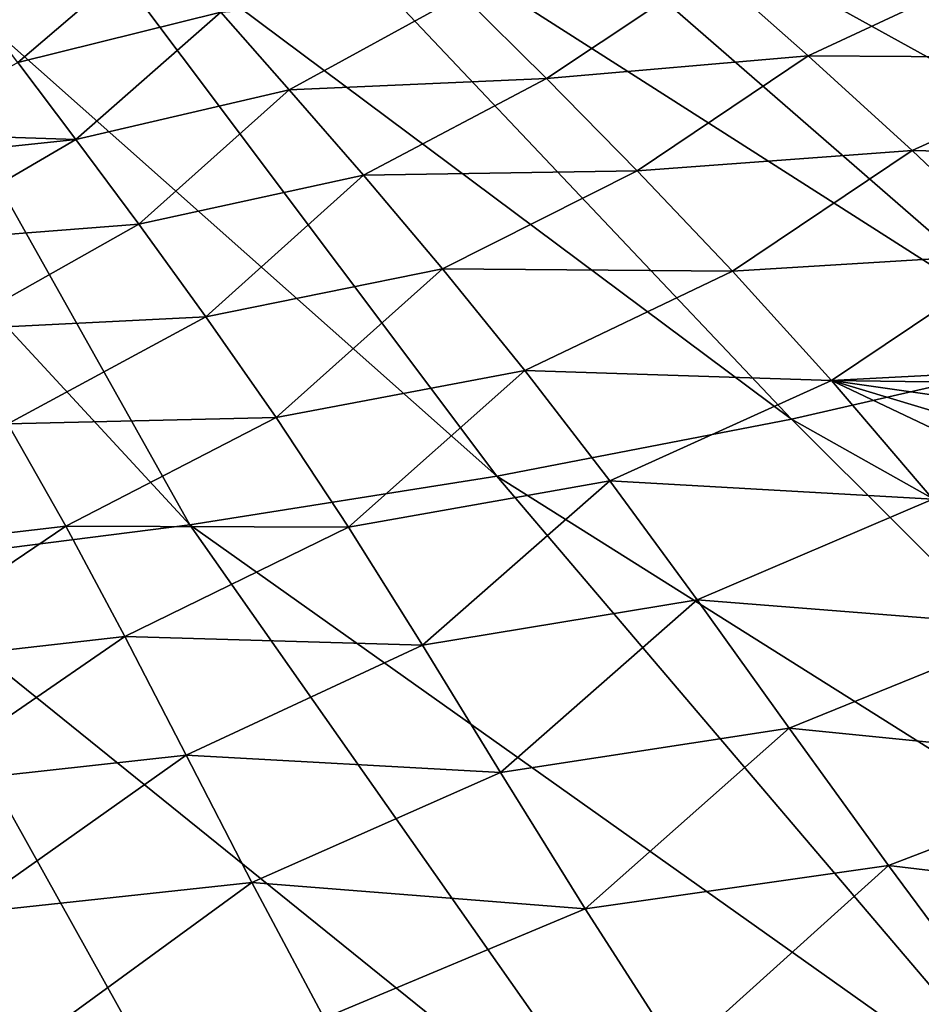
# Model space of a CAD drawing. Header units: metres. Extents: x -90 to 304, y -90 to 74.
# Tile 399 of 570: x 248.12 to 253.06, y 12.56 to 17.95. Entities that reach past the tile are written whole.
import ezdxf

# ---------------------------------------------------------------- set-up
doc = ezdxf.new("R2010")
doc.units = ezdxf.units.M
doc.layers.add('solid_21662050_350', color=7, linetype='CONTINUOUS')

msp = doc.modelspace()

# ---------------------------------------------------------------- linework, layer by layer
at = {"layer": 'solid_21662050_350'}
for points in [[(253.291458, 20.643482, 193.841263), (252.612534, 20.298042, 194.801315), (259.062683, 17.909374, 198.506912)], [(252.612534, 20.298042, 194.801315), (251.855484, 19.971821, 195.707993), (257.931702, 17.409538, 199.896255)], [(252.612534, 20.298042, 194.801315), (257.931702, 17.409538, 199.896255), (259.062683, 17.909374, 198.506912)], [(251.855484, 19.971821, 195.707993), (251.025024, 19.66684, 196.555664), (256.686615, 16.941902, 201.196167)], [(251.855484, 19.971821, 195.707993), (256.686615, 16.941902, 201.196167), (257.931702, 17.409538, 199.896255)], [(251.025024, 19.66684, 196.555664), (250.126312, 19.384989, 197.339111), (255.335464, 16.509439, 202.398376)], [(251.025024, 19.66684, 196.555664), (255.335464, 16.509439, 202.398376), (256.686615, 16.941902, 201.196167)], [(250.126312, 19.384989, 197.339111), (249.164963, 19.128014, 198.053436), (253.886826, 16.114904, 203.495255)], [(250.126312, 19.384989, 197.339111), (253.886826, 16.114904, 203.495255), (255.335464, 16.509439, 202.398376)], [(249.164963, 19.128014, 198.053436), (248.146927, 18.897503, 198.694275), (252.34996, 15.760804, 204.479797)], [(249.164963, 19.128014, 198.053436), (252.34996, 15.760804, 204.479797), (253.886826, 16.114904, 203.495255)], [(248.146927, 18.897503, 198.694275), (247.078583, 18.694883, 199.257629), (250.73468, 15.449389, 205.345795)], [(248.146927, 18.897503, 198.694275), (250.73468, 15.449389, 205.345795), (252.34996, 15.760804, 204.479797)], [(247.078583, 18.694883, 199.257629), (245.966537, 18.521408, 199.740036), (249.0513, 15.182641, 206.087708)], [(247.078583, 18.694883, 199.257629), (249.0513, 15.182641, 206.087708), (250.73468, 15.449389, 205.345795)], [(245.966537, 18.521408, 199.740036), (247.310562, 14.96225, 206.700882), (249.0513, 15.182641, 206.087708)], [(247.821213, 18.097607, 118.631996), (248.881256, 18.376707, 118.846611), (248.110107, 17.715343, 120.6576)], [(248.110107, 17.715343, 120.6576), (248.881256, 18.376707, 118.846611), (249.222672, 17.991106, 120.859245)], [(253.506149, 18.248112, 124.875298), (252.441849, 17.752102, 125.18029), (251.905289, 18.226408, 123.208672)], [(253.506149, 18.248112, 124.875298), (254.133926, 17.741524, 126.815552), (252.441849, 17.752102, 125.18029)], [(251.007141, 17.627306, 124.117645), (250.544601, 18.086731, 122.092514), (251.905289, 18.226408, 123.208672)], [(251.007141, 17.627306, 124.117645), (251.905289, 18.226408, 123.208672), (252.441849, 17.752102, 125.18029)], [(249.597183, 17.565525, 122.864426), (249.222672, 17.991106, 120.859245), (250.544601, 18.086731, 122.092514)], [(249.597183, 17.565525, 122.864426), (250.544601, 18.086731, 122.092514), (251.007141, 17.627306, 124.117645)], [(248.110107, 17.715343, 120.6576), (249.222672, 17.991106, 120.859245), (248.427246, 17.293522, 122.676193)], [(248.427246, 17.293522, 122.676193), (249.222672, 17.991106, 120.859245), (249.597183, 17.565525, 122.864426)], [(251.503555, 17.122866, 126.148399), (251.007141, 17.627306, 124.117645), (252.441849, 17.752102, 125.18029)], [(251.503555, 17.122866, 126.148399), (252.441849, 17.752102, 125.18029), (253.011169, 17.233566, 127.159866)], [(254.133926, 17.741524, 126.815552), (253.011169, 17.233566, 127.159866), (252.441849, 17.752102, 125.18029)], [(247.379364, 17.327742, 121.502632), (248.110107, 17.715343, 120.6576), (248.427246, 17.293522, 122.676193)], [(254.133926, 17.741524, 126.815552), (254.791061, 17.190308, 128.768707), (253.011169, 17.233566, 127.159866)], [(250.003708, 17.097649, 124.872009), (249.597183, 17.565525, 122.864426), (251.007141, 17.627306, 124.117645)], [(250.003708, 17.097649, 124.872009), (251.007141, 17.627306, 124.117645), (251.503555, 17.122866, 126.148399)], [(248.427246, 17.293522, 122.676193), (249.597183, 17.565525, 122.864426), (248.772263, 16.829756, 124.697556)], [(248.772263, 16.829756, 124.697556), (249.597183, 17.565525, 122.864426), (250.003708, 17.097649, 124.872009)], [(247.196121, 17.164663, 122.007027), (247.379364, 17.327742, 121.502632), (248.427246, 17.293522, 122.676193)], [(247.456238, 16.728344, 123.970268), (247.196121, 17.164663, 122.007027), (248.427246, 17.293522, 122.676193)], [(247.456238, 16.728344, 123.970268), (248.427246, 17.293522, 122.676193), (248.772263, 16.829756, 124.697556)], [(252.026367, 16.57181, 128.191132), (251.503555, 17.122866, 126.148399), (253.011169, 17.233566, 127.159866)], [(252.026367, 16.57181, 128.191132), (253.011169, 17.233566, 127.159866), (253.605637, 16.669333, 129.153976)], [(254.791061, 17.190308, 128.768707), (253.605637, 16.669333, 129.153976), (253.011169, 17.233566, 127.159866)], [(250.43631, 16.585848, 126.887932), (250.003708, 17.097649, 124.872009), (251.503555, 17.122866, 126.148399)], [(250.43631, 16.585848, 126.887932), (251.503555, 17.122866, 126.148399), (252.026367, 16.57181, 128.191132)], [(248.772263, 16.829756, 124.697556), (250.003708, 17.097649, 124.872009), (249.14003, 16.322359, 126.72731)], [(249.14003, 16.322359, 126.72731), (250.003708, 17.097649, 124.872009), (250.43631, 16.585848, 126.887932)], [(247.74823, 16.253046, 125.946259), (247.456238, 16.728344, 123.970268), (248.772263, 16.829756, 124.697556)], [(247.74823, 16.253046, 125.946259), (248.772263, 16.829756, 124.697556), (249.14003, 16.322359, 126.72731)], [(252.568161, 15.972539, 130.252213), (252.026367, 16.57181, 128.191132), (253.605637, 16.669333, 129.153976)], [(252.568161, 15.972539, 130.252213), (253.605637, 16.669333, 129.153976), (254.212158, 16.058521, 131.163757)], [(249.14003, 16.322359, 126.72731), (250.43631, 16.585848, 126.887932), (249.524826, 15.769743, 128.770523)], [(249.524826, 15.769743, 128.770523), (250.43631, 16.585848, 126.887932), (250.88858, 16.028564, 128.917709)], [(250.88858, 16.028564, 128.917709), (250.43631, 16.585848, 126.887932), (252.026367, 16.57181, 128.191132)], [(250.88858, 16.028564, 128.917709), (252.026367, 16.57181, 128.191132), (252.568161, 15.972539, 130.252213)], [(248.055222, 15.736002, 127.933228), (247.74823, 16.253046, 125.946259), (249.14003, 16.322359, 126.72731)], [(248.055222, 15.736002, 127.933228), (249.14003, 16.322359, 126.72731), (249.524826, 15.769743, 128.770523)], [(253.886826, 16.114904, 203.495255), (252.34996, 15.760804, 204.479797), (257.97229, 12.600593, 209.167343)], [(249.524826, 15.769743, 128.770523), (250.88858, 16.028564, 128.917709), (249.920868, 15.170319, 130.832245)], [(249.920868, 15.170319, 130.832245), (250.88858, 16.028564, 128.917709), (251.354111, 15.42424, 130.966843)], [(251.354111, 15.42424, 130.966843), (250.88858, 16.028564, 128.917709), (252.568161, 15.972539, 130.252213)], [(252.568161, 15.972539, 130.252213), (254.212158, 16.058521, 131.163757), (254.046417, 15.953368, 131.316315)], [(251.354111, 15.42424, 130.966843), (252.568161, 15.972539, 130.252213), (253.124405, 15.323474, 132.337906)], [(252.568161, 15.972539, 130.252213), (253.684296, 15.636912, 131.882599), (253.592728, 15.488074, 132.205017)], [(253.124405, 15.323474, 132.337906), (252.568161, 15.972539, 130.252213), (253.592728, 15.488074, 132.205017)], [(252.568161, 15.972539, 130.252213), (253.836639, 15.79319, 131.583023), (253.684296, 15.636912, 131.882599)], [(252.568161, 15.972539, 130.252213), (254.046417, 15.953368, 131.316315), (253.836639, 15.79319, 131.583023)], [(248.372589, 15.175746, 129.935394), (248.055222, 15.736002, 127.933228), (249.524826, 15.769743, 128.770523)], [(248.372589, 15.175746, 129.935394), (249.524826, 15.769743, 128.770523), (249.920868, 15.170319, 130.832245)], [(252.34996, 15.760804, 204.479797), (250.73468, 15.449389, 205.345795), (255.967346, 12.15664, 210.401871)], [(252.34996, 15.760804, 204.479797), (255.967346, 12.15664, 210.401871), (257.97229, 12.600593, 209.167343)], [(246.966309, 15.011603, 129.731155), (248.055222, 15.736002, 127.933228), (248.372589, 15.175746, 129.935394)], [(250.73468, 15.449389, 205.345795), (249.0513, 15.182641, 206.087708), (253.867126, 11.766549, 211.486786)], [(250.73468, 15.449389, 205.345795), (253.867126, 11.766549, 211.486786), (255.967346, 12.15664, 210.401871)], [(249.920868, 15.170319, 130.832245), (251.354111, 15.42424, 130.966843), (250.326996, 14.522636, 132.91745)], [(250.326996, 14.522636, 132.91745), (251.354111, 15.42424, 130.966843), (251.832718, 14.771439, 133.040756)], [(251.832718, 14.771439, 133.040756), (251.354111, 15.42424, 130.966843), (253.124405, 15.323474, 132.337906)], [(251.832718, 14.771439, 133.040756), (253.124405, 15.323474, 132.337906), (253.705292, 14.623163, 134.454208)], [(247.231873, 14.404988, 131.786148), (246.966309, 15.011603, 129.731155), (248.372589, 15.175746, 129.935394)], [(247.231873, 14.404988, 131.786148), (248.372589, 15.175746, 129.935394), (248.696442, 14.570847, 131.956955)], [(249.0513, 15.182641, 206.087708), (247.310562, 14.96225, 206.700882), (251.684235, 11.43265, 212.415634)], [(248.696442, 14.570847, 131.956955), (248.372589, 15.175746, 129.935394), (249.920868, 15.170319, 130.832245)], [(248.696442, 14.570847, 131.956955), (249.920868, 15.170319, 130.832245), (250.326996, 14.522636, 132.91745)], [(249.0513, 15.182641, 206.087708), (251.684235, 11.43265, 212.415634), (253.867126, 11.766549, 211.486786)], [(247.310562, 14.96225, 206.700882), (245.52356, 14.789616, 207.181381), (249.431732, 11.156934, 213.182861)], [(247.310562, 14.96225, 206.700882), (249.431732, 11.156934, 213.182861), (251.684235, 11.43265, 212.415634)], [(245.52356, 14.789616, 207.181381), (247.123108, 10.941046, 213.783905), (249.431732, 11.156934, 213.182861)], [(250.326996, 14.522636, 132.91745), (251.832718, 14.771439, 133.040756), (250.755005, 13.825645, 135.030899)], [(250.755005, 13.825645, 135.030899), (251.832718, 14.771439, 133.040756), (252.337006, 14.068974, 135.144623)], [(252.337006, 14.068974, 135.144623), (251.832718, 14.771439, 133.040756), (253.705292, 14.623163, 134.454208)], [(252.337006, 14.068974, 135.144623), (253.705292, 14.623163, 134.454208), (254.325623, 13.870191, 136.606995)], [(247.506454, 13.751822, 133.863892), (247.231873, 14.404988, 131.786148), (248.696442, 14.570847, 131.956955)], [(247.506454, 13.751822, 133.863892), (248.696442, 14.570847, 131.956955), (249.032333, 13.92027, 134.001968)], [(249.032333, 13.92027, 134.001968), (248.696442, 14.570847, 131.956955), (250.326996, 14.522636, 132.91745)], [(249.032333, 13.92027, 134.001968), (250.326996, 14.522636, 132.91745), (250.755005, 13.825645, 135.030899)], [(250.755005, 13.825645, 135.030899), (252.337006, 14.068974, 135.144623), (251.218903, 13.078362, 137.177307)], [(251.218903, 13.078362, 137.177307), (252.337006, 14.068974, 135.144623), (252.881195, 13.315686, 137.283539)], [(252.881195, 13.315686, 137.283539), (252.337006, 14.068974, 135.144623), (254.325623, 13.870191, 136.606995)], [(247.801453, 13.051445, 135.968185), (247.506454, 13.751822, 133.863892), (249.032333, 13.92027, 134.001968)], [(247.801453, 13.051445, 135.968185), (249.032333, 13.92027, 134.001968), (249.392334, 13.223262, 136.074402)], [(249.392334, 13.223262, 136.074402), (249.032333, 13.92027, 134.001968), (250.755005, 13.825645, 135.030899)], [(252.881195, 13.315686, 137.283539), (254.325623, 13.870191, 136.606995), (255.000168, 13.063141, 138.802139)], [(249.392334, 13.223262, 136.074402), (250.755005, 13.825645, 135.030899), (251.218903, 13.078362, 137.177307)], [(251.218903, 13.078362, 137.177307), (252.881195, 13.315686, 137.283539), (251.732727, 12.279806, 139.36142)], [(251.732727, 12.279806, 139.36142), (252.881195, 13.315686, 137.283539), (253.479462, 12.510423, 139.462677)], [(253.479462, 12.510423, 139.462677), (252.881195, 13.315686, 137.283539), (255.000168, 13.063141, 138.802139)], [(248.128586, 12.303219, 138.102798), (247.801453, 13.051445, 135.968185), (249.392334, 13.223262, 136.074402)], [(248.128586, 12.303219, 138.102798), (249.392334, 13.223262, 136.074402), (249.788696, 12.479074, 138.178177)], [(249.788696, 12.479074, 138.178177), (249.392334, 13.223262, 136.074402), (251.218903, 13.078362, 137.177307)], [(249.788696, 12.479074, 138.178177), (251.218903, 13.078362, 137.177307), (251.732727, 12.279806, 139.36142)], [(246.431976, 12.307581, 137.618805), (247.801453, 13.051445, 135.968185), (248.128586, 12.303219, 138.102798)]]:
    msp.add_3dface(points, dxfattribs=at)

doc.saveas('drawing.dxf')
